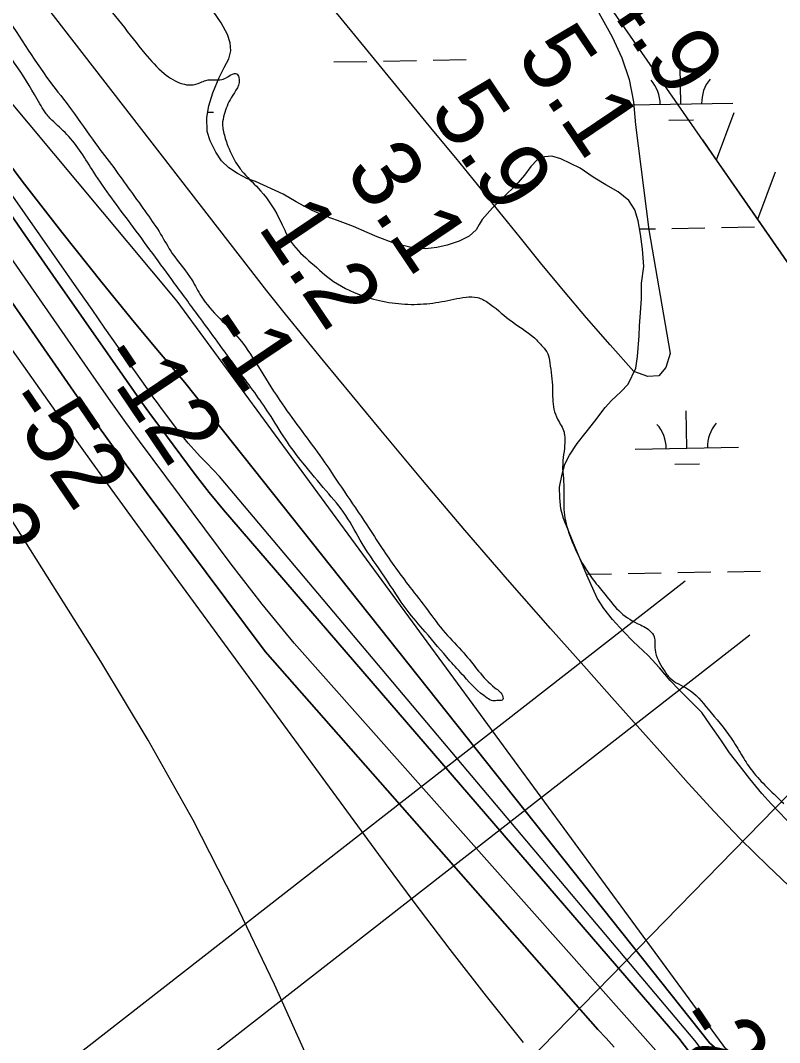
# Model space of a CAD drawing. Extents: x 3892998 to 3931244, y 278583 to 304547.
# Drawn here: x 3910834 to 3911568, y 293140 to 294128 of the extents above; entities that cross this region are included whole.
import ezdxf

# ---------------------------------------------------------------- set-up
doc = ezdxf.new("R2010")
doc.units = 0
for name, color, linetype in [('V-RIVR-EDGE', 7, 'Continuous'), ('V-RIVR-RANG', 7, 'Continuous'), ('V-RRAP-FSHR', 7, 'Continuous'), ('V-TOPO-DPTH', 7, 'Continuous'), ('V-TOPO-MAJR', 7, 'Continuous'), ('V-TOPO-MINR', 7, 'Continuous'), ('V-TOPO-WATR', 7, 'Continuous'), ('V-UTIL-LINE', 7, 'Continuous'), ('V-WETL-SWMP', 7, 'Continuous')]:
    doc.layers.add(name, color=color, linetype=linetype)

msp = doc.modelspace()

# ---------------------------------------------------------------- linework, layer by layer
at = {"layer": 'V-RIVR-EDGE'}
for points in [[(3909783.09, 295866.63), (3909800.66, 295843.98), (3909812.93, 295827.98), (3909826.51, 295806.34), (3909841.42, 295785.35), (3909858.31, 295759.37), (3909870.24, 295740.05), (3909885.82, 295720.73), (3909893.46, 295717.72), (3909900.11, 295717.7), (3909908.43, 295721.34), (3909917.08, 295722.31), (3909926.72, 295720.63), (3909934.68, 295712.63), (3909944.61, 295694.31), (3909956.87, 295675.33), (3909970.78, 295655.01), (3909981.06, 295641.35), (3909987.34, 295626.37), (3909992.62, 295609.73), (3909998.9, 295595.41), (3910003.21, 295587.42), (3910002.19, 295579.78), (3909995.48, 295557.51), (3909984.14, 295542.25), (3909975.8, 295533.62), (3909959.5, 295528.67), (3909954.17, 295524.69), (3909952.49, 295520.38), (3909952.82, 295516.72), (3909956.8, 295513.05), (3909961.1, 295505.72), (3909960.75, 295495.75), (3909955.73, 295483.79), (3909949.06, 295475.82), (3909943.39, 295469.19), (3909939.71, 295462.21), (3909939.37, 295457.23), (3909939.35, 295450.24), (3909940.68, 295448.58), (3909945.99, 295445.9), (3909952.31, 295444.56), (3909957.61, 295438.56), (3909959.92, 295429.24), (3909962.22, 295419.26), (3909968.52, 295411.93), (3909977.16, 295409.25), (3909984.46, 295402.91), (3909993.74, 295388.59), (3909996.37, 295377.28), (3909993.68, 295366.98), (3909987.67, 295356.02), (3909986.67, 295353.36), (3909987.32, 295349.37), (3909993.29, 295342.7), (3910005.91, 295335.02), (3910014.55, 295332.67), (3910021.53, 295332.66), (3910027.84, 295329.98), (3910041.1, 295312.99), (3910056.01, 295290.67), (3910079.54, 295258.36), (3910099.09, 295232.04), (3910120.64, 295203.72), (3910140.54, 295184.05), (3910162.73, 295147.42), (3910185.26, 295114.77), (3910212.11, 295076.8), (3910225.37, 295062.8), (3910233, 295056.46), (3910237, 295056.78), (3910260.95, 295062.04), (3910322.87, 295089.16), (3910330.2, 295092.8), (3910331.86, 295093.13), (3910334.85, 295093.12), (3910344.48, 295087.44), (3910346.81, 295087.44), (3910348.48, 295089.1), (3910343.86, 295106.4), (3910343.88, 295113.38), (3910346.55, 295119.03), (3910349.22, 295121.35), (3910352.88, 295122.01), (3910354.87, 295121.67), (3910356.2, 295119.34), (3910359.17, 295110.68), (3910367.46, 295103.02), (3910381.41, 295093.67), (3910395.35, 295085.32), (3910404.65, 295078.32), (3910418.59, 295068.31), (3910432.22, 295065.61), (3910442.83, 295055.61), (3910459.44, 295049.25), (3910467.08, 295042.91), (3910469.05, 295035.92), (3910475.65, 295012.63), (3910478.94, 294999.99), (3910484.25, 294994.65), (3910493.53, 294981.99), (3910494.17, 294971.02), (3910493.48, 294962.71), (3910485.48, 294955.08), (3910479.8, 294945.45), (3910478.46, 294939.47), (3910478.45, 294934.15), (3910482.44, 294934.14), (3910487.42, 294932.79), (3910491.4, 294928.79), (3910494.05, 294924.13), (3910493.03, 294916.82), (3910496.36, 294916.14), (3910502.68, 294915.8), (3910510.66, 294918.77), (3910515.32, 294919.09), (3910521.63, 294914.75), (3910528.25, 294904.76), (3910533.84, 294879.14), (3910536.15, 294868.83), (3910539.77, 294853.85), (3910546.37, 294836.21), (3910553.65, 294821.56), (3910561.94, 294811.23), (3910569.22, 294797.25), (3910578.5, 294783.92), (3910593.43, 294768.59), (3910609.36, 294755.92), (3910620.64, 294746.58), (3910629.59, 294736.58), (3910633.22, 294723.27), (3910633.51, 294704.98), (3910640.45, 294687.67), (3910655.34, 294658.37), (3910658.96, 294645.06), (3910658.58, 294624.44), (3910656.89, 294614.47), (3910650.55, 294604.18), (3910648.87, 294596.53), (3910653.17, 294587.88), (3910655.47, 294576.23), (3910652.12, 294567.93), (3910652.11, 294561.61), (3910655.74, 294551.96), (3910653.36, 294529.35), (3910654.64, 294512.05), (3910656.92, 294490.77), (3910662.86, 294473.46), (3910678.76, 294446.15), (3910695.33, 294425.16), (3910704.29, 294415.83), (3910727.49, 294385.84), (3910746.72, 294363.52), (3910775.56, 294325.54), (3910789.15, 294306.88), (3910800.09, 294294.55), (3910807.37, 294280.9), (3910822.95, 294258.91), (3910842.83, 294232.92), (3910870.69, 294199.93), (3910889.91, 294176.28), (3910900.18, 294159.96), (3910907.48, 294152.29), (3910954.23, 294096.31), (3910972.8, 294076.98), (3910990.73, 294066.96), (3910998.38, 294065.94), (3911008.03, 294068.24), (3911013.02, 294070.23), (3911023.33, 294070.87), (3911029.98, 294071.51), (3911038.98, 294076.48), (3911042.63, 294076.8), (3911044.95, 294073.47), (3911037.59, 294053.54), (3911030.9, 294037.26), (3911029.21, 294027.95), (3911029.86, 294022.3), (3911033.49, 294009.32), (3911043.41, 293989.01), (3911049.71, 293980.68), (3911065.96, 293963.68), (3911085.84, 293933.04), (3911095.77, 293913.73), (3911115.01, 293894.06), (3911136.58, 293876.05), (3911169.13, 293860.68), (3911193.06, 293855.3), (3911217.66, 293853.9), (3911241.28, 293856.51), (3911264.57, 293860.77), (3911275.54, 293860.41), (3911285.5, 293855.73), (3911306.41, 293839.05), (3911330.64, 293821.37), (3911338.6, 293813.04), (3911343.57, 293806.04), (3911345.55, 293797.39), (3911348.15, 293772.44), (3911349.43, 293752.49), (3911353.06, 293742.84), (3911359.35, 293730.18), (3911360, 293725.86), (3911358.28, 293702.92), (3911357.93, 293694.94), (3911358.9, 293682.63), (3911359.2, 293669.33), (3911359.16, 293655.7), (3911363.77, 293633.74), (3911372.03, 293613.43), (3911386.6, 293588.79), (3911397.21, 293575.79), (3911412.13, 293557.8), (3911430.05, 293545.45), (3911442.34, 293538.44), (3911446.32, 293532.44), (3911447.28, 293520.14), (3911450.58, 293509.49), (3911455.55, 293500.83), (3911461.85, 293492.5), (3911478.78, 293482.15), (3911498.68, 293462.48), (3911520.89, 293434.49), (3911530.83, 293418.51), (3911540.11, 293404.18), (3911553.37, 293389.19), (3911571.62, 293371.52)], [(3911262.66, 293494.32), (3911249.07, 293509.32), (3911225.19, 293537.31), (3911207.62, 293558.31), (3911186.08, 293590.28), (3911164.22, 293622.59), (3911148.32, 293649.9), (3911129.43, 293673.56), (3911107.21, 293700.21), (3911089.98, 293723.53), (3911074.08, 293748.51), (3911045.91, 293788.16), (3911008.13, 293839.79), (3910982.94, 293874.1), (3910940.52, 293931.74), (3910904.73, 293981.71), (3910878.88, 294018.02), (3910864.28, 294032.02), (3910857.32, 294040.02), (3910852.68, 294047.68), (3910831.49, 294082.31), (3910804.31, 294119.63), (3910770.52, 294168.92), (3910748.97, 294197.24), (3910724.45, 294230.56), (3910711.52, 294249.21), (3910673.09, 294306.17), (3910648.9, 294339.15), (3910619.73, 294377.8), (3910600.17, 294401.46), (3910569.02, 294447.09), (3910537.88, 294495.05), (3910526.62, 294512.37), (3910526.64, 294519.35), (3910528.31, 294522.68), (3910532.3, 294524.66), (3910538.62, 294524.65), (3910543.93, 294520.31), (3910565.8, 294487), (3910594.95, 294443.7), (3910625.11, 294404.05), (3910667.87, 294345.09), (3910696.04, 294309.44), (3910711.61, 294285.46), (3910743.1, 294242.15), (3910748.05, 294230.17), (3910757.66, 294216.51), (3910773.25, 294197.85), (3910798.11, 294164.53), (3910815.34, 294139.55), (3910862.38, 294069.27), (3910883.26, 294041.95), (3910906.46, 294009.3), (3910924.03, 293985.98)], [(3910924.03, 293985.98), (3910956.17, 293941.34), (3910969.43, 293921.69), (3910980.69, 293903.04), (3910999.58, 293877.39), (3911008.52, 293861.74), (3911045.99, 293819.75), (3911065.54, 293790.77), (3911086.74, 293757.79), (3911125.51, 293704.49), (3911146.72, 293673.18), (3911168.58, 293640.87), (3911183.49, 293617.89), (3911210.34, 293580.58), (3911227.24, 293558.59), (3911244.48, 293536.27), (3911262.39, 293516.94), (3911292.56, 293483.28), (3911300.19, 293474.28), (3911300.18, 293471.95), (3911295.86, 293470.96), (3911290.54, 293470.64), (3911284.89, 293473.32), (3911262.66, 293494.32)]]:
    msp.add_spline(points, degree=3, dxfattribs=at)
at = {"layer": 'V-RRAP-FSHR'}
for p, q in [((3911506.81, 293993.56), (3911523.71, 294039.37)), ((3911546.7, 293936.05), (3911563.6, 293981.86))]:
    msp.add_line(p, q, dxfattribs=at)
for points in [[(3911612.45, 293841.27), (3911391.45, 294159.85), (3911136.35, 294536.57), (3910622.45, 295297.48), (3910313.12, 295761.47), (3909557.44, 296871.45), (3909043.37, 297649.25), (3908973.22, 297752.54), (3908945.72, 297766.03), (3908677.05, 297883.62)], [(3911506.81, 293993.56), (3911493.38, 294012.92)], [(3911546.7, 293936.05), (3911506.8, 293993.56)], [(3911586.6, 293878.53), (3911546.7, 293936.05)]]:
    msp.add_lwpolyline(points, dxfattribs=at)
at = {"layer": 'V-TOPO-DPTH'}
for points in [[(3910578.04, 294213.04), (3910876.49, 293782.35), (3910896.16, 293754.29), (3910916.02, 293726.37), (3910936.18, 293698.66), (3910956.53, 293671.09), (3911070.49, 293518.41), (3911392.08, 293152.91), (3911399.93, 293144.46), (3911407.66, 293135.89)], [(3910578.04, 294213.04), (3910876.49, 293782.35), (3910896.16, 293754.29), (3910916.02, 293726.37), (3910936.18, 293698.66), (3910956.53, 293671.09), (3911070.49, 293518.41), (3911392.08, 293152.91), (3911399.93, 293144.46), (3911407.66, 293135.89)], [(3910798.19, 294022.93), (3910835.52, 293972.81), (3910873.89, 293923.48), (3910912.95, 293874.67), (3910943.96, 293836.74), (3910968.22, 293807.45), (3910992.73, 293778.38), (3911499.94, 293139.99), (3912010.43, 292701.06), (3912025.63, 292688.69), (3912041.34, 292676.91), (3912057.8, 292666.28), (3912074.75, 292656.59), (3912092.43, 292648.31), (3912110.6, 292640.96), (3912119.34, 292637.83)], [(3912077.75, 292577.28), (3912046.39, 292607.22), (3912038.96, 292614.38), (3912031.58, 292621.6), (3912024.27, 292628.88), (3911502.21, 293104.52), (3911491.36, 293117.76), (3911480.69, 293131.16), (3911470.15, 293144.66), (3911030.11, 293655.22), (3911016.28, 293672.14), (3911002.88, 293689.4), (3910967.6, 293736.66), (3910961.54, 293744.86), (3910955.53, 293753.09), (3910949.6, 293761.39), (3910943.72, 293769.72), (3910895.25, 293839.09), (3910865.2, 293882.15), (3910835.18, 293925.23), (3910805.2, 293968.34)], [(3910805.2, 293968.34), (3910835.18, 293925.23), (3910865.2, 293882.15), (3910895.25, 293839.09), (3910943.72, 293769.72), (3910949.6, 293761.39), (3910955.53, 293753.09), (3910961.54, 293744.86), (3910967.6, 293736.66), (3911002.88, 293689.4), (3911016.28, 293672.14), (3911030.11, 293655.22), (3911470.15, 293144.66), (3911480.69, 293131.16), (3911491.36, 293117.76), (3911502.21, 293104.52), (3912024.27, 292628.88), (3912031.58, 292621.6), (3912038.96, 292614.38), (3912046.39, 292607.22), (3912077.75, 292577.28)], [(3911453.03, 293127.03), (3911098.36, 293526.26), (3911067.49, 293564.13), (3911037.53, 293602.77), (3910962.07, 293703.88), (3910948.86, 293721.76), (3910935.77, 293739.72), (3910922.86, 293757.82), (3910910.08, 293776), (3910794.28, 293942.43)], [(3911453.03, 293127.03), (3911098.36, 293526.26), (3911067.49, 293564.13), (3911037.53, 293602.77), (3910962.07, 293703.88), (3910948.86, 293721.76), (3910935.77, 293739.72), (3910922.86, 293757.82), (3910910.08, 293776), (3910794.28, 293942.43)]]:
    msp.add_lwpolyline(points, dxfattribs=at)
at = {"layer": 'V-TOPO-MAJR'}
msp.add_lwpolyline([(3911320.16, 293140.25), (3911284.44, 293185.13), (3911249.16, 293230.35), (3911214.52, 293276.06), (3911180.3, 293322.1), (3910950.08, 293636.5), (3910922.56, 293674.32), (3910895.17, 293712.25), (3910868.01, 293750.34), (3910841, 293788.53), (3910815.28, 293825.11)], dxfattribs=at)
at = {"layer": 'V-TOPO-MINR'}
for points in [[(3910684.06, 295116.58), (3911231.26, 294391.67), (3911267.84, 294341), (3911302.93, 294289.37), (3911335.78, 294236.28), (3911367.15, 294182.23), (3911405.73, 294112.36), (3911415.03, 294092.08), (3911422.24, 294071.24), (3911426.3, 294049.57), (3911428.27, 294027.35), (3911441.17, 293925.87), (3911461.89, 293806.28), (3911457.65, 293792.82), (3911450.84, 293784.6), (3911440.17, 293784.23), (3911426.92, 293789.1), (3911403.78, 293814.84), (3911380.97, 293840.86)], [(3911380.97, 293840.86), (3911358.66, 293867.31), (3911336.68, 293894.05), (3911317.25, 293918.15), (3911296.41, 293943.94), (3911275.53, 293969.69), (3911254.58, 293995.39), (3911233.58, 294021.05), (3910899.97, 294427.78), (3910871.49, 294462.85), (3910843.25, 294498.09), (3910815.34, 294533.61), (3910787.67, 294569.31), (3910739.8, 294631.68)], [(3911492.86, 293132.92), (3911485.67, 293142.26), (3911026.36, 293687.54), (3911020.19, 293693.89), (3911014.03, 293700.25), (3911007.87, 293706.61), (3911001.84, 293713.08), (3910995.98, 293719.69), (3910990.38, 293726.53), (3910984.95, 293733.52), (3910970.37, 293753.05), (3910967.89, 293756.41), (3910965.42, 293759.79), (3910962.99, 293763.18), (3910960.58, 293766.59), (3910940.44, 293795.36), (3910927.98, 293813.17), (3910915.52, 293830.98), (3910903.07, 293848.79), (3910890.62, 293866.61), (3910491.55, 294438.25)], [(3912134.65, 292665.25), (3912129.4, 292667.88), (3912118.1, 292674.23), (3912107.28, 292681.26), (3912097.19, 292689.3), (3912087.58, 292698.01), (3911515.75, 293134.15), (3911513.04, 293137.82), (3910985.33, 293857.06), (3910673.28, 294230.6)], [(3911407.66, 293135.89), (3911399.93, 293144.46), (3911392.08, 293152.91), (3911070.49, 293518.41), (3910956.53, 293671.09), (3910936.18, 293698.66), (3910916.02, 293726.37), (3910896.16, 293754.29), (3910876.49, 293782.35), (3910578.04, 294213.04)], [(3912119.34, 292637.83), (3912110.6, 292640.96), (3912092.43, 292648.31), (3912074.75, 292656.59), (3912057.8, 292666.28), (3912041.34, 292676.91), (3912025.63, 292688.69), (3912010.43, 292701.06), (3911499.94, 293139.99), (3910992.73, 293778.38), (3910968.22, 293807.45), (3910943.96, 293836.74), (3910912.95, 293874.67), (3910873.89, 293923.48), (3910835.52, 293972.81), (3910798.19, 294022.93)], [(3912077.75, 292577.28), (3912046.39, 292607.22), (3912038.96, 292614.38), (3912031.58, 292621.6), (3912024.27, 292628.88), (3911502.21, 293104.52), (3911491.36, 293117.76), (3911480.69, 293131.16), (3911470.15, 293144.66), (3911030.11, 293655.22), (3911016.28, 293672.14), (3911002.88, 293689.4), (3910967.6, 293736.66), (3910961.54, 293744.86), (3910955.53, 293753.09), (3910949.6, 293761.39), (3910943.72, 293769.72), (3910895.25, 293839.09), (3910865.2, 293882.15), (3910835.18, 293925.23), (3910805.2, 293968.34)], [(3911453.03, 293127.03), (3911098.36, 293526.26), (3911067.49, 293564.13), (3911037.53, 293602.77), (3910962.07, 293703.88), (3910948.86, 293721.76), (3910935.77, 293739.72), (3910922.86, 293757.82), (3910910.08, 293776), (3910794.28, 293942.43)], [(3910741.41, 293071.06), (3910848.94, 293012.99), (3911016.81, 292933.75), (3911137.51, 292891.41), (3911186.66, 292878.47), (3911212.08, 292866.73), (3911215.51, 292866.82), (3911217.52, 292869.6), (3911217.75, 292874.56), (3911216.81, 292879.44), (3911208.29, 292906.07), (3911205.38, 292914.67), (3911202.27, 292923.19), (3911198.87, 292931.61), (3911195.27, 292939.94), (3911079.49, 293196.3), (3911041.28, 293276.44), (3911000.91, 293355.42), (3910957.32, 293432.67), (3910911.57, 293508.76), (3910823.37, 293648.82)]]:
    msp.add_lwpolyline(points, dxfattribs=at)
at = {"layer": 'V-TOPO-WATR'}
msp.add_lwpolyline([(3911904.12, 292910.08), (3911649.21, 293223.89), (3911628.55, 293243.4), (3911607.76, 293262.76), (3911582.98, 293285.59), (3911556.15, 293311.05), (3911529.84, 293337.02), (3911504.32, 293363.77), (3911479.31, 293391.02), (3911454.7, 293418.66), (3911430.09, 293446.31), (3911405.5, 293473.98), (3911380.92, 293501.64), (3911346.28, 293540.63), (3911304.64, 293588.02), (3911263.35, 293635.7), (3911222.57, 293683.83), (3911182.13, 293732.24), (3911126.81, 293799.21), (3911108.41, 293821.68), (3911090.16, 293844.27), (3911072.13, 293867.03), (3911054.23, 293889.9), (3910800.21, 294217.61)], dxfattribs=at)
at = {"layer": 'V-UTIL-LINE'}
for p, q in [((3911476.24, 293586.42), (3909121.51, 291750.09)), ((3911538.88, 293534.22), (3909184.15, 291697.89))]:
    msp.add_line(p, q, dxfattribs=at)
msp.add_lwpolyline([(3909289.24, 291686.81), (3909873.21, 292040.74), (3910448.35, 292403.51), (3910704.94, 292589.32), (3911244.68, 293040.58), (3911616.3, 293421.05)], dxfattribs=at)
at = {"layer": 'V-WETL-SWMP'}
for p, q in [((3911184.71, 294088.96), (3911216.7, 294089.51)), ((3911232.7, 294089.79), (3911264.69, 294090.34)), ((3911136.71, 294088.13), (3911168.71, 294088.68)), ((3911472.31, 294047.5), (3911471.69, 294083.49)), ((3911422.32, 294046.63), (3911522.3, 294048.36)), ((3911014.9, 294039.58), (3911020.47, 294039.68)), ((3911460.58, 294031.86), (3911484.58, 294032.28)), ((3911432.38, 293926.72), (3911447.55, 293926.98)), ((3911463.55, 293927.26), (3911495.54, 293927.81)), ((3911511.54, 293928.09), (3911543.53, 293928.64)), ((3911478.07, 293714.87), (3911477.44, 293750.87)), ((3911428.08, 293714.01), (3911528.06, 293715.74)), ((3911466.34, 293699.24), (3911490.33, 293699.65)), ((3911517.3, 293595.46), (3911549.29, 293596.02)), ((3911380.73, 293593.1), (3911405.31, 293593.52)), ((3911421.31, 293593.8), (3911453.31, 293594.36)), ((3911469.3, 293594.63), (3911501.3, 293595.19))]:
    msp.add_line(p, q, dxfattribs=at)
for points in [[(3911211.61, 293908.91), (3911195.62, 293912.66), (3911178.83, 293919.25), (3911169.05, 293923.14), (3911155.91, 293929.16), (3911140.4, 293934.88), (3911129.44, 293938.66), (3911116, 293944.59), (3911100.28, 293952.86), (3911087.92, 293960.18), (3911061.23, 293972.73), (3911053.23, 293975.24), (3911043.74, 293980.21), (3911035.43, 293985.87), (3911028.1, 293992.53), (3911022.62, 294000.97), (3911017.23, 294011.97), (3911014.52, 294021.02), (3911013.94, 294034.42), (3911016.04, 294045.77), (3911019.81, 294058.3), (3911026.12, 294073.12), (3911030.89, 294082.71), (3911035.47, 294091.12), (3911037.29, 294099.01), (3911036.75, 294106.5), (3911033.94, 294114.76), (3911027.96, 294125.96), (3911020.21, 294137.34)], [(3911581.36, 293348.21), (3911559.84, 293370.64), (3911550.41, 293381.13), (3911538.8, 293395.15), (3911528.86, 293408.1), (3911519.33, 293420.35), (3911510.97, 293432.82), (3911500.93, 293447.14), (3911492.38, 293459.51), (3911470.57, 293481.15), (3911461.94, 293490.16), (3911451.42, 293502.42), (3911440.5, 293514.57), (3911426.13, 293528.08), (3911416.91, 293537.58), (3911405.99, 293549.14), (3911397.65, 293559.73), (3911391.38, 293569.94), (3911381.19, 293591.96), (3911375.89, 293605.23), (3911370.69, 293617.51), (3911363.48, 293634.91), (3911358.68, 293646.71), (3911356.26, 293656.15), (3911355.11, 293666.89), (3911355.04, 293677.13), (3911357.53, 293689.66), (3911360.13, 293699.53), (3911364.51, 293707.94), (3911372.13, 293719.42), (3911380.73, 293730.41), (3911388.94, 293740.9), (3911399.21, 293754.17), (3911405.18, 293761.01), (3911414.19, 293769.44), (3911421.14, 293776.78), (3911428.54, 293792.1), (3911430.24, 293803.34), (3911431.89, 293823.35), (3911432.13, 293833.01), (3911433.33, 293845.64), (3911434.14, 293859.34), (3911434.14, 293874.32), (3911436.31, 293890.49), (3911435.22, 293907.04), (3911433.26, 293921.61), (3911431.01, 293934.71), (3911427.89, 293945.23), (3911421.92, 293954.36), (3911411.62, 293962.67), (3911399.75, 293969.5), (3911387.49, 293976.71), (3911374.82, 293985.5), (3911356.14, 293994.55), (3911347.35, 293997.16), (3911340.36, 293996.43), (3911333.77, 293993.82), (3911327.31, 293987.18), (3911321.06, 293978.67), (3911312.74, 293969.16), (3911290.01, 293947.14), (3911280.33, 293935.85), (3911277.4, 293930.9), (3911274.48, 293925.95), (3911267.71, 293919.7), (3911257.99, 293914.82), (3911246.38, 293911.2), (3911236.25, 293908.77), (3911225.42, 293907.52), (3911211.61, 293908.91)]]:
    msp.add_lwpolyline(points, dxfattribs=at)
for centre, start, end in [((3911417.07, 294047.02), 0.21988, 41.76354), ((3911527.54, 294048.93), 140.21988, 181.76354), ((3911422.82, 293714.39), 0.21988, 41.76354), ((3911533.29, 293716.3), 140.21988, 181.76354)]:
    msp.add_arc(centre, 35.25, start, end, dxfattribs=at)

# ---------------------------------------------------------------- texts
at = {"layer": 'V-RIVR-RANG'}
for s, rotation, p in [('4.9', 303.95833, (3911393.48, 294153.17)), ('5.1', 303.95833, (3911312.14, 294094.93)), ('5.9', 303.95833, (3911227.86, 294041.06)), ('3.1', 303.95833, (3911146.52, 293982.81)), ('1.2', 303.95833, (3911062.38, 293928.73)), ('-1', 303.95833, (3911007.57, 293831.1)), ('-12', 303.95833, (3910906.93, 293801.51)), ('-52', 304.23728, (3910815.03, 293758.22)), ('-62', 304.23728, (3910733.41, 293700.42)), ('-2', 303.81833, (3911462.71, 293161.18))]:
    msp.add_text(s, height=67, rotation=rotation, dxfattribs=at).set_placement(p)

doc.saveas('drawing.dxf')
